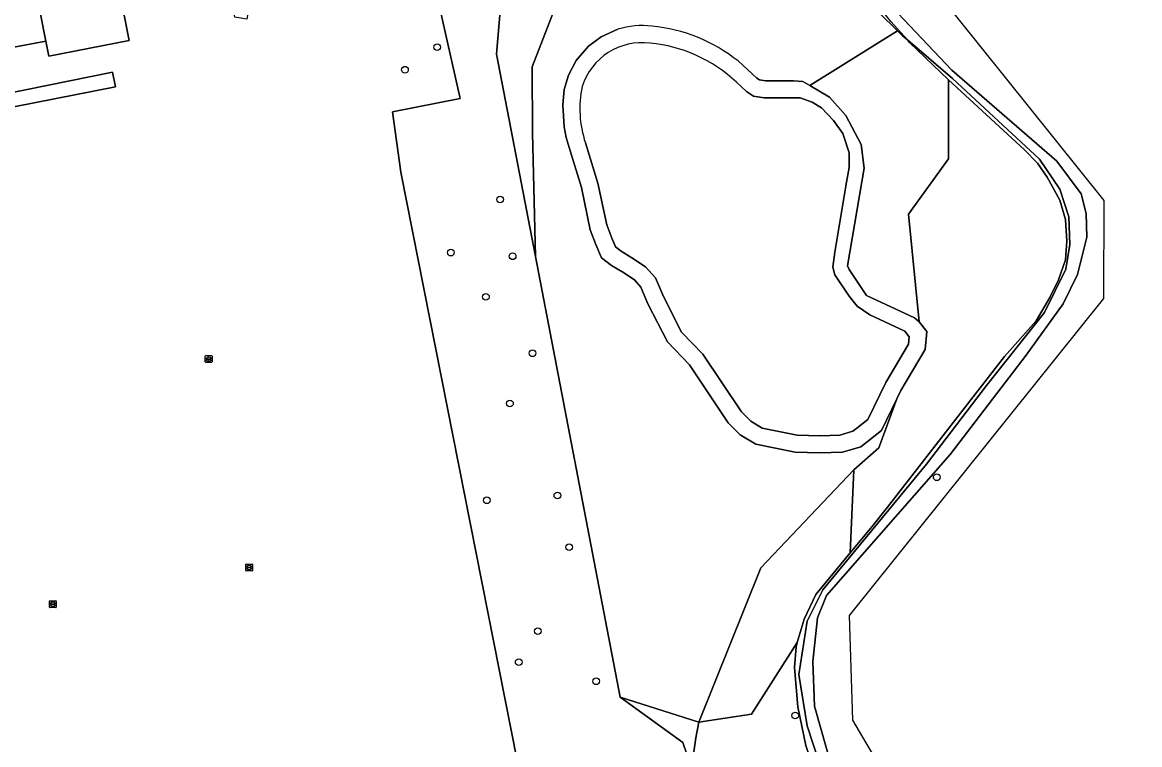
# Model space of a CAD drawing. Extents: x 160203 to 161530, y 379528 to 381797.
# Drawn here: x 161033.8 to 161197.7, y 379790.9 to 379896.8 of the extents above; entities that cross this region are included whole.
import ezdxf

# ---------------------------------------------------------------- set-up
doc = ezdxf.new("R2010")
doc.units = 0
for name, color, linetype in [('IMGEO_Boom', 7, 'Continuous'), ('IMGEO_Gemengd_bos', 7, 'Continuous'), ('IMGEO_Grasland_agrarisch', 7, 'Continuous'), ('IMGEO_Grasland_overig', 7, 'Continuous'), ('IMGEO_Groenvoorziening', 7, 'Continuous'), ('IMGEO_Hek', 7, 'Continuous'), ('IMGEO_Loofbos', 7, 'Continuous'), ('IMGEO_Meer_plas_ven_vijver', 7, 'Continuous'), ('IMGEO_Oever', 7, 'Continuous'), ('IMGEO_Pand', 7, 'Continuous'), ('IMGEO_Terreindeel_gesloten', 7, 'Continuous'), ('IMGEO_Voetpad_open', 7, 'Continuous'), ('IMGEO_Waterleidingput', 7, 'Continuous'), ('IMGEO_Waterloop', 7, 'Continuous')]:
    doc.layers.add(name, color=color, linetype=linetype)

msp = doc.modelspace()

# ---------------------------------------------------------------- linework, layer by layer
at = {"layer": 'IMGEO_Boom'}
for centre in [(161094.64, 379893.12), (161089.91, 379889.83), (161103.87, 379870.8), (161096.62, 379863.01), (161105.7, 379862.47), (161101.78, 379856.53), (161108.61, 379848.25), (161105.3, 379840.88), (161167.89, 379830.07), (161112.26, 379827.39), (161101.91, 379826.7), (161113.98, 379819.82), (161109.39, 379807.5), (161106.59, 379802.96), (161117.96, 379800.16), (161147.15, 379795.14)]:
    msp.add_circle(centre, 0.489, dxfattribs=at)
at = {"layer": 'IMGEO_Gemengd_bos'}
msp.add_lwpolyline([(161154.67, 379777.72), (161150.78, 379784.52), (161148.7, 379790.74), (161147.52, 379796.42), (161147.05, 379802.18), (161147.26, 379805.23), (161147.44, 379805.85), (161140.72, 379795.35), (161133, 379794.19), (161132.57, 379791.88), (161131.91, 379787.48), (161128.14, 379765.01), (161130.85, 379750), (161135.3, 379725.42), (161131.57, 379713.85), (161144.16, 379716.43), (161150.7, 379717.23), (161157.73, 379717.37), (161166.24, 379714.24), (161178.14, 379719.57), (161170.61, 379738.87), (161177.1, 379742.89), (161172.57, 379750)], close=True, dxfattribs=at)
at = {"layer": 'IMGEO_Grasland_agrarisch'}
for points in [[(161138.75, 379891.11), (161141.53, 379888.6), (161141.92, 379888.35), (161142.78, 379888.2), (161146.89, 379888.2), (161148.27, 379888.1), (161149.29, 379887.5), (161162.12, 379895.55), (161156.89, 379900.73)], [(161112.01, 379899.17), (161108.55, 379890.27), (161108.63, 379880.59), (161109.03, 379862.42)], [(161109.03, 379862.42), (161121.46, 379797.84), (161133, 379794.19), (161142.08, 379816.78), (161155.75, 379831.17), (161159.39, 379834.41), (161162.05, 379841.56), (161159.78, 379836.95), (161156.75, 379834.55), (161154.05, 379833.77), (161150.73, 379833.67), (161147.14, 379833.77), (161141.36, 379834.91), (161139.08, 379836.3), (161137.32, 379838.06), (161131.61, 379846.54), (161128.41, 379849.91), (161125.54, 379855.51), (161124.51, 379857.96), (161123.55, 379859.03), (161121.86, 379860.13), (161120.18, 379861.14), (161118.74, 379862.27), (161117.91, 379864.19), (161117.09, 379866.36), (161115.79, 379872.56), (161113.97, 379878.4), (161113.55, 379879.87), (161113.24, 379881.46), (161113.06, 379884.68), (161113.27, 379886.95), (161113.88, 379889.03), (161115.02, 379891.18), (161116.83, 379893.28), (161118.7, 379894.66), (161121.14, 379895.75)]]:
    msp.add_lwpolyline(points, dxfattribs=at)
for centre, radius, start, end in [((161124.68, 379884.6), 11.7, 82.9025, 107.6334), ((161123.9, 379872.52), 23.79, 51.3826, 84.6268)]:
    msp.add_arc(centre, radius, start, end, dxfattribs=at)
at = {"layer": 'IMGEO_Grasland_overig'}
for points in [[(161092.71, 379959.7), (161089.85, 379959.13), (161090.17, 379957.22), (161092.14, 379945.44), (161105.75, 379920.9), (161103.32, 379892.09), (161109.03, 379862.42), (161108.63, 379880.59), (161108.55, 379890.27), (161112.01, 379899.17), (161116.87, 379905.08), (161116.42, 379908.4), (161115.82, 379913.06), (161116.49, 379916.44), (161118.18, 379922.27), (161117.53, 379923.71), (161116.45, 379924.44), (161111.69, 379925.11), (161110.16, 379926.05), (161099.65, 379941.86)], [(161089.29, 379874.82), (161088.06, 379883.66), (161097.99, 379885.6), (161095.06, 379898.6), (161067.76, 379903.29), (161066.72, 379897.25), (161064.96, 379897.55), (161064.27, 379901.09), (161048.67, 379898.05), (161049.44, 379894.12), (161037.66, 379891.83), (161037.23, 379894.01), (161021.55, 379891.08), (161008.69, 379888.67), (161005.82, 379890.02), (161000, 379888.88), (160960.29, 379881.14), (160984.65, 379758.21), (161001.9, 379671.16), (161088.81, 379688.39), (161124.8, 379695.53), (161114.01, 379750)], [(161165.32, 379852.85), (161163.74, 379868.67), (161169.61, 379876.76), (161169.6, 379888.32), (161163.92, 379893.83), (161163.75, 379894.02), (161163.59, 379894.19), (161162.89, 379894.79), (161162.12, 379895.55), (161149.29, 379887.5), (161152.17, 379885.78), (161154.55, 379883.11), (161156.79, 379878.84), (161157.26, 379875.38), (161154.81, 379861.05), (161155.04, 379860.52), (161157.6, 379856.74), (161164.65, 379853.43)], [(161011.85, 379880.32), (160996.67, 379873.9), (160995.9, 379875.76), (161011.82, 379882.32), (161047.03, 379889.47), (161047.45, 379887.32)]]:
    msp.add_lwpolyline(points, close=True, dxfattribs=at)
msp.add_lwpolyline([(161150.67, 379788.24), (161148.89, 379793.65), (161147.67, 379801.17), (161148.88, 379808.96), (161151.17, 379813.56), (161166.4, 379831.99), (161175.21, 379843.55), (161183.7, 379854.24), (161186.82, 379860.59), (161187.39, 379864.22), (161187.26, 379868.24), (161185.95, 379872.33), (161182.97, 379876.7), (161170.21, 379888.56), (161163.59, 379894.19), (161163.75, 379894.02), (161163.92, 379893.83), (161169.6, 379888.32), (161180.77, 379878.1), (161182.68, 379876.12), (161184.08, 379874.09), (161185.94, 379870.68), (161186.77, 379867.88), (161186.97, 379864.68), (161186.76, 379861.93), (161185.76, 379859.04), (161184.46, 379856.43), (161182.48, 379853.02), (161177.83, 379847.76), (161160.65, 379825.71), (161158.37, 379822.79), (161155.22, 379818.99), (161150.14, 379812.88), (161148.44, 379809.29), (161147.44, 379805.85), (161147.26, 379805.23), (161147.05, 379802.18), (161147.52, 379796.42), (161148.7, 379790.74)], dxfattribs=at)
at = {"layer": 'IMGEO_Groenvoorziening'}
for points in [[(161163.59, 379894.19), (161161.18, 379896.89), (161157.93, 379901.06), (161151.38, 379911.28), (161145.94, 379919.28), (161134.49, 379934.02), (161132.91, 379935.9), (161141.64, 379923.17), (161144.33, 379918.97), (161149.19, 379911.75), (161152.59, 379906.23), (161156.89, 379900.73), (161162.12, 379895.55), (161162.89, 379894.79)], [(161155.22, 379818.99), (161158.37, 379822.79), (161160.65, 379825.71), (161177.83, 379847.76), (161182.48, 379853.02), (161184.46, 379856.43), (161185.76, 379859.04), (161186.76, 379861.93), (161186.97, 379864.68), (161186.77, 379867.88), (161185.94, 379870.68), (161184.08, 379874.09), (161182.68, 379876.12), (161180.77, 379878.1), (161169.6, 379888.32), (161169.61, 379876.76), (161163.74, 379868.67), (161165.32, 379852.85), (161166.42, 379851.44), (161166.2, 379848.79), (161162.65, 379842.79), (161162.05, 379841.56), (161159.39, 379834.41), (161155.75, 379831.17)], [(161155.22, 379818.99), (161155.75, 379831.17), (161142.08, 379816.78), (161133, 379794.19), (161140.72, 379795.35), (161147.44, 379805.85), (161148.44, 379809.29), (161150.14, 379812.88)], [(161133, 379794.19), (161121.46, 379797.84), (161121.46, 379797.82), (161130.66, 379791.2), (161131.91, 379787.48), (161132.57, 379791.88)]]:
    msp.add_lwpolyline(points, close=True, dxfattribs=at)
at = {"layer": 'IMGEO_Hek'}
for points in [[(161090.17, 379957.22), (161092.14, 379945.44), (161105.75, 379920.9), (161103.32, 379892.09), (161109.03, 379862.42), (161121.46, 379797.82), (161130.66, 379791.2), (161131.91, 379787.48)], [(161163.59, 379894.19), (161161.18, 379896.89), (161157.93, 379901.06), (161151.38, 379911.28), (161145.94, 379919.28), (161134.49, 379934.02), (161132.91, 379935.9)], [(161169.6, 379888.32), (161163.92, 379893.83), (161163.75, 379894.02), (161163.59, 379894.19)], [(161169.6, 379888.32), (161180.77, 379878.1), (161182.68, 379876.12), (161184.08, 379874.09), (161185.94, 379870.68), (161186.77, 379867.88), (161186.97, 379864.68), (161186.76, 379861.93), (161185.76, 379859.04), (161184.46, 379856.43), (161182.48, 379853.02), (161177.83, 379847.76), (161160.65, 379825.71)], [(161163.74, 379868.67), (161169.61, 379876.76), (161169.6, 379888.32)], [(161160.65, 379825.71), (161158.37, 379822.79), (161155.22, 379818.99), (161150.14, 379812.88), (161148.44, 379809.29), (161147.44, 379805.85), (161147.26, 379805.23), (161147.05, 379802.18), (161147.52, 379796.42), (161148.7, 379790.74), (161150.78, 379784.52), (161154.67, 379777.72), (161172.57, 379750), (161177.1, 379742.89)]]:
    msp.add_lwpolyline(points, dxfattribs=at)
at = {"layer": 'IMGEO_Loofbos'}
msp.add_lwpolyline([(161131.91, 379787.48), (161130.66, 379791.2), (161121.46, 379797.82), (161121.46, 379797.84), (161109.03, 379862.42), (161103.32, 379892.09), (161105.75, 379920.9), (161092.14, 379945.44), (161090.17, 379957.22), (161083.62, 379955.77), (161083.43, 379955.73), (161084.72, 379948.93), (161085.75, 379943.61), (161086.89, 379937.77), (161088.85, 379927.66), (161090.03, 379921.61), (161090.99, 379916.68), (161095.06, 379898.6), (161097.99, 379885.6), (161088.06, 379883.66), (161089.29, 379874.82), (161114.01, 379750)], dxfattribs=at)
at = {"layer": 'IMGEO_Meer_plas_ven_vijver'}
for points in [[(161154.57, 379872.76), (161154.57, 379872.78), (161155.03, 379875.51), (161155.03, 379877.62), (161154.25, 379880.05), (161154.12, 379880.46), (161152.74, 379882.39), (161151, 379884.23), (161149.61, 379885.06), (161147.88, 379885.7), (161144.94, 379885.7), (161142.56, 379885.7), (161141, 379885.97), (161139.99, 379886.61), (161138.52, 379887.99)], [(161116.37, 379879.11), (161118.21, 379873.19), (161119.5, 379867.06), (161120.23, 379865.13), (161120.67, 379864.11), (161120.78, 379863.84), (161121.6, 379863.2), (161123.19, 379862.25), (161125.2, 379860.95), (161126.65, 379859.32), (161127.81, 379856.57), (161130.47, 379851.37), (161133.57, 379848.1), (161139.26, 379839.66), (161140.64, 379838.28), (161142.29, 379837.27), (161147.42, 379836.26), (161150.73, 379836.17), (161153.66, 379836.26), (161155.59, 379836.81), (161156.18, 379837.28), (161157.79, 379838.56), (161160.45, 379843.97), (161163.75, 379849.57), (161163.84, 379850.67), (161163.2, 379851.5), (161158.06, 379853.89), (161156.23, 379855.17), (161155.04, 379856.64), (161152.93, 379859.76), (161152.65, 379860.86), (161152.93, 379863.07), (161154.57, 379872.76)]]:
    msp.add_lwpolyline(points, dxfattribs=at)
for centre, radius, start, end in [((161124.69, 379884.56), 9.23, 82.745, 162.3573), ((161123.89, 379872.5), 21.31, 46.6286, 84.7031), ((161131.15, 379884.1), 15.6, 167.936, 198.6299)]:
    msp.add_arc(centre, radius, start, end, dxfattribs=at)
at = {"layer": 'IMGEO_Oever'}
for points in [[(161152.55, 379787.37), (161149.98, 379796.52), (161149.7, 379803.08), (161150.42, 379809.47), (161151.75, 379812.76), (161169.85, 379833.42), (161180.99, 379847.98), (161186.45, 379855.49), (161188.53, 379859.79), (161189.92, 379865.27), (161189.83, 379868.74), (161189.09, 379871.61), (161185.51, 379876.4), (161170.11, 379889.75), (161156.9, 379903.73)], [(161161.18, 379896.89), (161163.59, 379894.19), (161170.21, 379888.56), (161182.97, 379876.7), (161185.95, 379872.33), (161187.26, 379868.24), (161187.39, 379864.22), (161186.82, 379860.59), (161183.7, 379854.24), (161175.21, 379843.55), (161166.4, 379831.99), (161151.17, 379813.56), (161148.88, 379808.96), (161147.67, 379801.17), (161148.89, 379793.65), (161150.67, 379788.24)], [(161121.14, 379895.75), (161118.7, 379894.66), (161116.83, 379893.28), (161115.02, 379891.18), (161113.88, 379889.03), (161113.27, 379886.95), (161113.06, 379884.68), (161113.24, 379881.46), (161113.55, 379879.87), (161113.97, 379878.4), (161115.79, 379872.56), (161117.09, 379866.36), (161117.91, 379864.19), (161118.74, 379862.27), (161120.18, 379861.14), (161121.86, 379860.13), (161123.55, 379859.03), (161124.51, 379857.96), (161125.54, 379855.51), (161128.41, 379849.91), (161131.61, 379846.54), (161137.32, 379838.06), (161139.08, 379836.3), (161141.36, 379834.91), (161147.14, 379833.77), (161150.73, 379833.67), (161154.05, 379833.77), (161156.75, 379834.55), (161159.78, 379836.95), (161162.05, 379841.56)], [(161162.05, 379841.56), (161162.65, 379842.79), (161166.2, 379848.79), (161166.42, 379851.44), (161165.32, 379852.85), (161164.65, 379853.43), (161157.6, 379856.74), (161155.04, 379860.52), (161154.81, 379861.05), (161157.26, 379875.38), (161156.79, 379878.84), (161154.55, 379883.11), (161152.17, 379885.78), (161149.29, 379887.5), (161148.27, 379888.1), (161146.89, 379888.2), (161142.78, 379888.2), (161141.92, 379888.35), (161141.53, 379888.6), (161138.75, 379891.11)], [(161138.52, 379887.99), (161139.99, 379886.61), (161141, 379885.97), (161142.56, 379885.7), (161144.94, 379885.7), (161147.88, 379885.7), (161149.61, 379885.06), (161151, 379884.23), (161152.74, 379882.39), (161154.12, 379880.46), (161154.25, 379880.05), (161155.03, 379877.62), (161155.03, 379875.51), (161154.57, 379872.78), (161154.57, 379872.76)], [(161154.57, 379872.76), (161152.93, 379863.07), (161152.65, 379860.86), (161152.93, 379859.76), (161155.04, 379856.64), (161156.23, 379855.17), (161158.06, 379853.89), (161163.2, 379851.5), (161163.84, 379850.67), (161163.75, 379849.57), (161160.45, 379843.97), (161157.79, 379838.56), (161156.18, 379837.28), (161155.59, 379836.81), (161153.66, 379836.26), (161150.73, 379836.17), (161147.42, 379836.26), (161142.29, 379837.27), (161140.64, 379838.28), (161139.26, 379839.66), (161133.57, 379848.1), (161130.47, 379851.37), (161127.81, 379856.57), (161126.65, 379859.32), (161125.2, 379860.95), (161123.19, 379862.25), (161121.6, 379863.2), (161120.78, 379863.84), (161120.67, 379864.11), (161120.23, 379865.13), (161119.5, 379867.06), (161118.21, 379873.19), (161116.37, 379879.11)]]:
    msp.add_lwpolyline(points, dxfattribs=at)
for centre, radius, start, end in [((161124.68, 379884.6), 11.7, 82.9025, 107.6334), ((161123.9, 379872.52), 23.79, 51.3826, 84.6268), ((161124.69, 379884.56), 9.23, 82.745, 162.3573), ((161123.89, 379872.5), 21.31, 46.6286, 84.7031), ((161131.15, 379884.1), 15.6, 167.936, 198.6299)]:
    msp.add_arc(centre, radius, start, end, dxfattribs=at)
at = {"layer": 'IMGEO_Pand'}
msp.add_lwpolyline([(161063.72, 379903.92), (161061.52, 379915.17), (161061.31, 379915.13), (161056.63, 379914.22), (161057.06, 379912.01), (161051.74, 379910.97), (161050.56, 379909.21), (161047.62, 379908.63), (161046.36, 379908.36), (161047.12, 379904.47), (161035.63, 379902.23), (161037.23, 379894.01), (161037.66, 379891.83), (161049.44, 379894.12), (161048.67, 379898.05), (161064.27, 379901.09)], close=True, dxfattribs=at)
at = {"layer": 'IMGEO_Terreindeel_gesloten'}
msp.add_lwpolyline([(161011.85, 379880.32), (161047.45, 379887.32), (161047.03, 379889.47), (161011.82, 379882.32), (160995.9, 379875.76), (160996.67, 379873.9)], close=True, dxfattribs=at)
at = {"layer": 'IMGEO_Voetpad_open'}
msp.add_lwpolyline([(161021.55, 379891.08), (161037.23, 379894.01), (161035.63, 379902.23), (161034.94, 379905.85), (161028.11, 379904.52)], dxfattribs=at)
at = {"layer": 'IMGEO_Waterleidingput'}
for p, q in [((161060.62, 379846.98), (161060.62, 379847.83)), ((161060.7, 379847.91), (161061.55, 379847.91)), ((161060.92, 379847.45), (161061.32, 379847.45)), ((161061.11, 379847.68), (161061.14, 379847.68)), ((161061.62, 379847.83), (161061.62, 379846.98)), ((161061.55, 379846.9), (161060.7, 379846.9)), ((161060.88, 379847.4), (161060.88, 379847.41)), ((161061.32, 379847.36), (161060.92, 379847.36)), ((161061.13, 379847.13), (161061.11, 379847.13)), ((161061.37, 379847.41), (161061.37, 379847.4)), ((161066.57, 379816.42), (161066.57, 379817.28)), ((161066.64, 379817.35), (161067.49, 379817.35)), ((161067.49, 379816.35), (161066.64, 379816.35)), ((161066.82, 379816.84), (161066.82, 379816.86)), ((161067.26, 379816.81), (161066.86, 379816.81)), ((161066.87, 379816.89), (161067.27, 379816.89)), ((161067.05, 379817.13), (161067.08, 379817.13)), ((161067.08, 379816.57), (161067.05, 379816.57)), ((161067.31, 379816.86), (161067.31, 379816.84)), ((161067.57, 379817.28), (161067.57, 379816.42)), ((161037.77, 379811.05), (161037.77, 379811.9)), ((161037.85, 379811.97), (161038.7, 379811.97)), ((161038.03, 379811.47), (161038.03, 379811.48)), ((161038.07, 379811.52), (161038.47, 379811.52)), ((161038.47, 379811.43), (161038.07, 379811.43)), ((161038.26, 379811.75), (161038.28, 379811.75)), ((161038.51, 379811.48), (161038.51, 379811.47)), ((161038.77, 379811.9), (161038.77, 379811.05)), ((161038.7, 379810.97), (161037.85, 379810.97)), ((161038.28, 379811.19), (161038.26, 379811.19))]:
    msp.add_line(p, q, dxfattribs=at)
for points in [[(161060.62, 379846.98), (161060.62, 379847.83)], [(161060.7, 379847.91), (161061.55, 379847.91)], [(161061.62, 379847.83), (161061.62, 379846.98)], [(161061.55, 379846.9), (161060.7, 379846.9)], [(161066.57, 379816.42), (161066.57, 379817.28)], [(161066.64, 379817.35), (161067.49, 379817.35)], [(161067.49, 379816.35), (161066.64, 379816.35)], [(161067.57, 379817.28), (161067.57, 379816.42)], [(161037.77, 379811.05), (161037.77, 379811.9)], [(161037.85, 379811.97), (161038.7, 379811.97)], [(161038.77, 379811.9), (161038.77, 379811.05)], [(161038.7, 379810.97), (161037.85, 379810.97)]]:
    msp.add_lwpolyline(points, dxfattribs=at)
for centre, radius, start, end in [((161060.7, 379847.83), 0.0765, 91.552, 178.448), ((161060.7, 379847.83), 0.0765, 91.552, 178.448), ((161060.92, 379847.41), 0.0403, 85.8775, 175.7526), ((161061.33, 379847.41), 0.0386, 1.7309, 96.639), ((161061.55, 379847.83), 0.0765, 1.552, 88.448), ((161061.55, 379847.83), 0.0765, 1.552, 88.448), ((161060.7, 379846.98), 0.0765, 181.552, 268.448), ((161060.7, 379846.98), 0.0765, 181.552, 268.448), ((161060.92, 379847.4), 0.0366, 178.938, 274.7102), ((161061.32, 379847.4), 0.043, 264.8664, 352.4533), ((161061.55, 379846.98), 0.0765, 271.552, 358.448), ((161061.55, 379846.98), 0.0765, 271.552, 358.448), ((161066.64, 379817.27), 0.0765, 91.552, 178.448), ((161066.64, 379817.27), 0.0765, 91.552, 178.448), ((161066.64, 379816.43), 0.0765, 181.552, 268.448), ((161066.64, 379816.43), 0.0765, 181.552, 268.448), ((161066.87, 379816.85), 0.0403, 85.8775, 175.7526), ((161066.86, 379816.84), 0.0366, 178.938, 274.7102), ((161067.27, 379816.85), 0.043, 264.8664, 352.4533), ((161067.27, 379816.85), 0.0386, 1.7309, 96.639), ((161067.49, 379817.27), 0.0765, 1.552, 88.448), ((161067.49, 379817.27), 0.0765, 1.552, 88.448), ((161067.49, 379816.43), 0.0765, 271.552, 358.448), ((161067.49, 379816.43), 0.0765, 271.552, 358.448), ((161037.85, 379811.9), 0.0765, 91.552, 178.448), ((161037.85, 379811.9), 0.0765, 91.552, 178.448), ((161038.07, 379811.48), 0.0403, 85.8775, 175.7526), ((161038.07, 379811.47), 0.0366, 178.938, 274.7102), ((161038.48, 379811.48), 0.0386, 1.7309, 96.639), ((161038.47, 379811.47), 0.043, 264.8664, 352.4533), ((161038.7, 379811.9), 0.0765, 1.552, 88.448), ((161038.7, 379811.9), 0.0765, 1.552, 88.448), ((161037.85, 379811.05), 0.0765, 181.552, 268.448), ((161037.85, 379811.05), 0.0765, 181.552, 268.448), ((161038.7, 379811.05), 0.0765, 271.552, 358.448), ((161038.7, 379811.05), 0.0765, 271.552, 358.448)]:
    msp.add_arc(centre, radius, start, end, dxfattribs=at)
for centre, major_axis, ratio, start_param, end_param in [((161061.11, 379847.4), (-0.387, 0.002), 0.722429, 4.712389, 7.853982), ((161061.13, 379847.4), (-0.39, 0.002), 0.717154, 1.570796, 4.712389), ((161067.05, 379816.85), (-0.387, 0.002), 0.722429, 4.712389, 7.853982), ((161067.08, 379816.85), (-0.39, 0.002), 0.717154, 1.570796, 4.712389), ((161038.26, 379811.47), (-0.387, 0.002), 0.722429, 4.712389, 7.853982), ((161038.28, 379811.47), (-0.39, 0.002), 0.717154, 1.570796, 4.712389)]:
    msp.add_ellipse(centre, major_axis=major_axis, ratio=ratio, start_param=start_param, end_param=end_param, dxfattribs=at)
at = {"layer": 'IMGEO_Waterloop'}
msp.add_lwpolyline([(161197.65, 379723.04), (161155.61, 379794.47), (161155.12, 379809.8), (161192.41, 379856.3), (161192.46, 379870.67), (161159.93, 379911.21), (161159.39, 379910.79), (161154.35, 379907.56), (161156.9, 379903.73), (161170.11, 379889.75), (161185.51, 379876.4), (161189.09, 379871.61), (161189.83, 379868.74), (161189.92, 379865.27), (161188.53, 379859.79), (161186.45, 379855.49), (161180.99, 379847.98), (161169.85, 379833.42), (161151.75, 379812.76), (161150.42, 379809.47), (161149.7, 379803.08), (161149.98, 379796.52), (161152.55, 379787.37)], dxfattribs=at)

doc.saveas('drawing.dxf')
